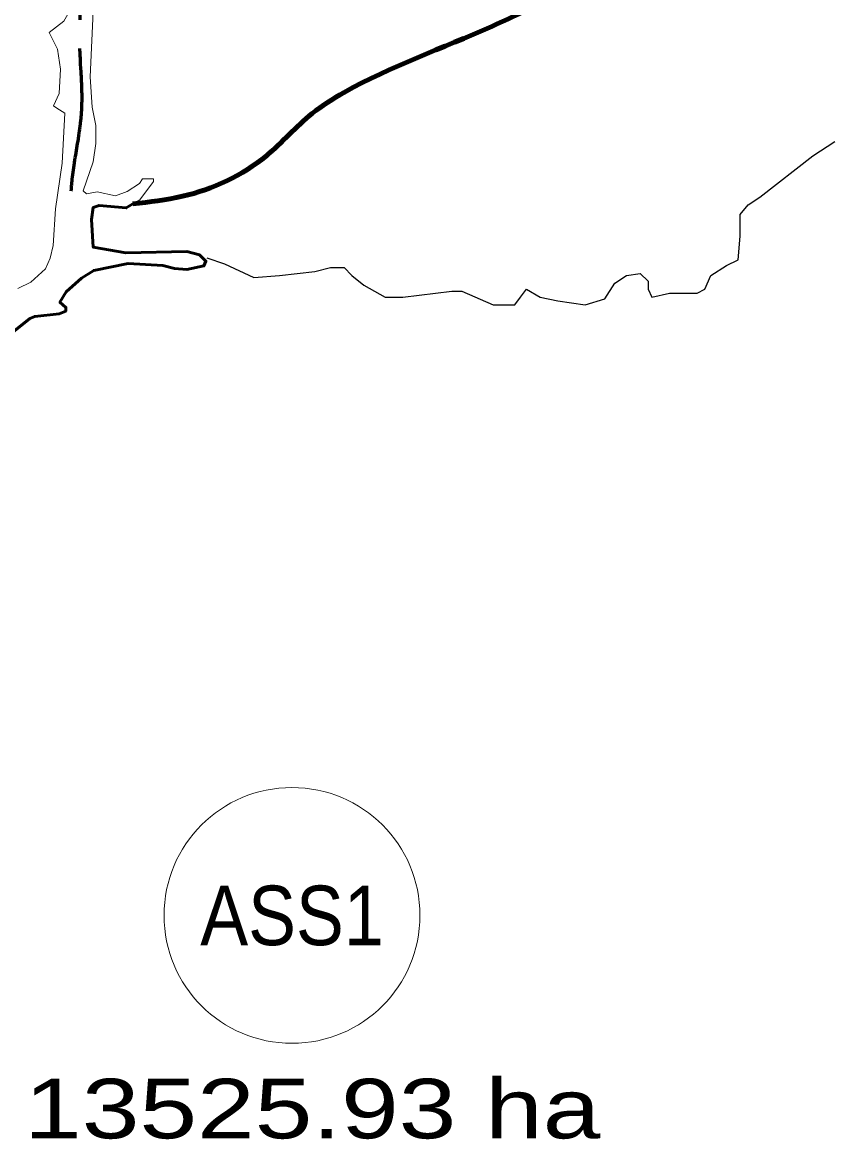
# Model space of a CAD drawing. Extents: x -1643653 to 4543381, y 1624270 to 13878484.
# Drawn here: x 592113 to 598915, y 8968607 to 8977882 of the extents above; entities that cross this region are included whole.
import ezdxf
from ezdxf.enums import TextEntityAlignment as Align

# ---------------------------------------------------------------- set-up
doc = ezdxf.new("R2010")
doc.units = 0
doc.header["$LTSCALE"] = 200
doc.linetypes.add('LONG_DASH_SHORT_DASH', pattern=[9.9, 6, -1.2, 1.5, -1.2])
for name, color, linetype, lineweight in [('1', 7, 'Continuous', 13), ('24', 7, 'Continuous', 25), ('25', 7, 'Continuous', 13), ('26', 7, 'Continuous', 106), ('27', 7, 'Continuous', 53), ('28', 7, 'Continuous', 53), ('45', 7, 'Continuous', 13), ('7', 7, 'LONG_DASH_SHORT_DASH', 60)]:
    doc.layers.add(name, color=color, linetype=linetype, lineweight=lineweight)
doc.layers.add('63', color=7, linetype='Continuous')

msp = doc.modelspace()

# ---------------------------------------------------------------- linework, layer by layer
at = {"layer": '1', "lineweight": 25}
msp.add_spline([(814781, 9009175.5), (814787.2, 9009173.4), (814796.9, 9009173.4), (814799.4, 9009172.4), (814805.1, 9009174.5), (814805.6, 9009176.5), (814811.7, 9009179.5), (814811.7, 9009179.5), (814801.5, 9009181), (814790.7, 9009181.5), (814784.1, 9009183.1), (814777.4, 9009185.1), (814778.4, 9009175.5)], degree=3, dxfattribs=at)
at = {"layer": '24'}
msp.add_lwpolyline([(593663, 8975903.4), (593811, 8975854), (594057.8, 8975738.8), (594271.7, 8975755.3), (594567.8, 8975788.2), (594699.4, 8975821.1), (594814.5, 8975821.1), (594880.3, 8975755.3), (594979, 8975673), (595160, 8975574.2), (595308.1, 8975574.2), (595719.3, 8975623.6), (595801.6, 8975623.6), (596064.8, 8975508.3), (596163.5, 8975508.3), (596245.7, 8975508.3), (596295.1, 8975574.2), (596344.4, 8975640), (596459.6, 8975574.2), (596607.7, 8975541.3), (596838, 8975508.3), (597002.5, 8975557.7), (597084.7, 8975689.4), (597183.4, 8975755.3), (597298.6, 8975771.7), (597364.4, 8975705.9), (597364.4, 8975640), (597397.3, 8975574.2), (597545.3, 8975607.1), (597627.6, 8975607.1), (597775.7, 8975607.1), (597841.5, 8975640), (597890.8, 8975755.3), (598022.4, 8975837.6), (598121.1, 8975887), (598137.6, 8976084.5), (598137.6, 8976265.6), (598203.4, 8976347.9), (598302.1, 8976413.7), (598746.2, 8976759.4), (598932.5, 8976878.8)], dxfattribs=at)
at = {"layer": '25'}
for points in [[(592340.2, 8977796.1), (592463.6, 8977889.9), (592529.4, 8978006.6), (592531.7, 8978272), (592582.8, 8978459.4), (592672, 8978608.1), (592799.5, 8978729.2), (592937.2, 8978913.6), (593037.2, 8979147.4), (593113.6, 8979274.7), (593249.5, 8979396.5)], [(592340.2, 8977796.1), (592463.6, 8977889.9), (592529.4, 8978006.6), (592531.7, 8978272), (592582.8, 8978459.4), (592672, 8978608.1), (592799.5, 8978729.2), (592937.2, 8978913.6), (593037.2, 8979147.4), (593113.6, 8979274.7), (593249.5, 8979396.5)], [(592727, 8978339.3), (592684.6, 8977422.8), (592701.6, 8977167.9), (592731.3, 8977014.7), (592731.4, 8976862.7), (592710.1, 8976709.1), (592625.3, 8976466.7), (592653, 8976439.2), (592742.2, 8976458.1), (592894.9, 8976424.2), (592992.8, 8976460.4), (593098.8, 8976528.3), (593123.6, 8976567.4), (593214.3, 8976567.6), (593214.6, 8976559.7)], [(592727, 8978339.3), (592684.6, 8977422.8), (592701.6, 8977167.9), (592731.3, 8977014.7), (592731.4, 8976862.7), (592710.1, 8976709.1), (592625.3, 8976466.7), (592653, 8976439.2), (592742.2, 8976458.1), (592894.9, 8976424.2), (592992.8, 8976460.4), (593098.8, 8976528.3), (593123.6, 8976567.4), (593214.3, 8976567.6), (593214.6, 8976559.7)], [(592403.5, 8977160.8), (592376.8, 8977178.1), (592423.3, 8977282.6), (592436.1, 8977486), (592410.8, 8977655.4), (592340.2, 8977796.1)], [(592403.5, 8977160.8), (592376.8, 8977178.1), (592423.3, 8977282.6), (592436.1, 8977486), (592410.8, 8977655.4), (592340.2, 8977796.1)], [(592075.7, 8975644.8), (592185.6, 8975697.8), (592308.6, 8975810.4), (592349.1, 8975899.9), (592374.4, 8976007.6), (592391.5, 8976313.7), (592449, 8976697.9), (592471.9, 8977116.8), (592403.5, 8977160.8)], [(592075.7, 8975644.8), (592185.6, 8975697.8), (592308.6, 8975810.4), (592349.1, 8975899.9), (592374.4, 8976007.6), (592391.5, 8976313.7), (592449, 8976697.9), (592471.9, 8977116.8), (592403.5, 8977160.8)], [(593214.6, 8976559.7), (593215.2, 8976544.7), (593099, 8976390.4), (592986.9, 8976322.5), (592758.7, 8976343.4), (592708.2, 8976324.4), (592695.2, 8976224.5), (592709.9, 8975991.5), (592983.9, 8975944.1), (593493.9, 8975956.8), (593602.1, 8975927.4), (593649.1, 8975881.7)], [(593214.6, 8976559.7), (593215.2, 8976544.7), (593099, 8976390.4), (592986.9, 8976322.5), (592758.7, 8976343.4), (592708.2, 8976324.4), (592695.2, 8976224.5), (592709.9, 8975991.5), (592983.9, 8975944.1), (593493.9, 8975956.8), (593602.1, 8975927.4), (593649.1, 8975881.7)], [(593649.1, 8975881.7), (593655, 8975876), (593638.1, 8975835.7), (593493.9, 8975806), (593392, 8975812.4), (593294, 8975840), (593001.4, 8975857), (592713.8, 8975797.2), (592610.3, 8975731.6), (592482.8, 8975616.5), (592429.9, 8975529.9), (592480.5, 8975487.5), (592478.3, 8975455.5), (592423.1, 8975432.1), (592219.4, 8975410.8), (592178.8, 8975393.7), (591951.5, 8975211)], [(593649.1, 8975881.7), (593655, 8975876), (593638.1, 8975835.7), (593493.9, 8975806), (593392, 8975812.4), (593294, 8975840), (593001.4, 8975857), (592713.8, 8975797.2), (592610.3, 8975731.6), (592482.8, 8975616.5), (592429.9, 8975529.9), (592480.5, 8975487.5), (592478.3, 8975455.5), (592423.1, 8975432.1), (592219.4, 8975410.8), (592178.8, 8975393.7), (591951.5, 8975211)]]:
    msp.add_lwpolyline(points, dxfattribs=at)
at = {"layer": '26'}
msp.add_spline([(593042.9, 8976356.4), (593459.4, 8976419.7), (594161.8, 8976760.1), (594545.8, 8977114.6), (594814.3, 8977291.5), (596052.8, 8977846), (596780.5, 8978160.9), (597647.4, 8978322.7), (598691.5, 8978280.2), (599825, 8978301), (600207.2, 8978324.8), (600219.9, 8978324.8), (601225.9, 8978295.2), (602040.5, 8978228.3), (602729, 8978352.6), (603275.7, 8978615.7), (603826.1, 8978691.5), (605382.2, 8979104.7), (606925.6, 8979530.7), (607614.7, 8979782.2), (608494.2, 8979905.8), (609628.7, 8980104.6), (610966.5, 8980200.8), (612239.3, 8980081.1), (613131.4, 8980179.2), (614149.6, 8980073.3), (614581.8, 8979931.6), (616361, 8979275.7), (617566.6, 8978533.2), (618237.8, 8977881.9), (618833.2, 8977319.9), (619759.6, 8976743.8), (620623, 8976295.2), (621512.5, 8975960.9), (621945, 8975870.1), (622544.2, 8975982.1), (622735.8, 8976070.3), (623374, 8976322), (623974.5, 8976675.6), (624627.1, 8977219.8), (625050.7, 8977803), (625410.5, 8978361.1), (625972.2, 8978587.6), (626239.9, 8978637.4), (628239.2, 8978616.5), (629272.1, 8978853.8), (630051.8, 8979346.6), (630703.5, 8979738.1), (631164.1, 8980105), (631534.8, 8980357.8), (632185.7, 8980596.8), (632989, 8980758.8), (633690, 8980870.4), (634328.2, 8981109.3), (634980.1, 8981526.3), (636460.7, 8982117.9), (637495.4, 8982660.5), (638159.4, 8982975.7), (638593.8, 8983228.2), (639449.6, 8983669.8), (641371.6, 8983483.9), (642032.9, 8983315.8), (642528.8, 8983186.6), (643277.3, 8982687.6), (644168, 8982544), (644675.9, 8982274.9), (645321.7, 8981636.4), (645853, 8981011.1), (646805.1, 8980473.1), (647606.1, 8980240.8), (648482.7, 8979868.5), (649626.6, 8979469.5), (650871.6, 8978943), (651404, 8978495.7), (652521.8, 8977995.2), (653308.2, 8977445.1), (653712.6, 8976883.9), (654308.9, 8976487.2), (655070.4, 8976039), (655983.7, 8975399.4)], degree=3, dxfattribs=at)
at = {"layer": '27'}
for points in [[(593649.1, 8975881.7), (593602.1, 8975927.4), (593493.9, 8975956.8), (592983.9, 8975944.1), (592709.9, 8975991.5), (592695.2, 8976224.5), (592708.2, 8976324.4), (592758.7, 8976343.4), (592986.9, 8976322.5), (593042.9, 8976356.4)], [(591951.5, 8975211), (592178.8, 8975393.7), (592219.4, 8975410.8), (592423.1, 8975432.1), (592478.3, 8975455.5), (592480.5, 8975487.5), (592429.9, 8975529.9), (592482.8, 8975616.5), (592610.3, 8975731.6), (592713.8, 8975797.2), (593001.4, 8975857), (593294, 8975840), (593392, 8975812.4), (593493.9, 8975806), (593638.1, 8975835.7), (593655, 8975876), (593649.1, 8975881.7)]]:
    msp.add_lwpolyline(points, dxfattribs=at)
msp.add_spline([(593042.9, 8976356.4), (593459.4, 8976419.7), (594161.8, 8976760.1), (594545.8, 8977114.6), (594814.3, 8977291.5), (596052.8, 8977846), (596780.5, 8978160.9), (597647.4, 8978322.7), (598691.5, 8978280.2), (599825, 8978301), (600207.2, 8978324.8), (600219.9, 8978324.8), (601221.6, 8978295.4)], degree=3, dxfattribs=at)
at = {"layer": '28'}
msp.add_line((593042.9, 8976356.4), (592986.9, 8976322.5), dxfattribs=at)
msp.add_line((593042.9, 8976356.4), (592986.9, 8976322.5), dxfattribs=at)
for points in [[(592986.9, 8976322.5), (592758.7, 8976343.4), (592708.2, 8976324.4), (592695.2, 8976224.5), (592709.9, 8975991.5), (592983.9, 8975944.1), (593493.9, 8975956.8), (593602.1, 8975927.4), (593649.1, 8975881.7)], [(592986.9, 8976322.5), (592758.7, 8976343.4), (592708.2, 8976324.4), (592695.2, 8976224.5), (592709.9, 8975991.5), (592983.9, 8975944.1), (593493.9, 8975956.8), (593602.1, 8975927.4), (593649.1, 8975881.7)], [(593649.1, 8975881.7), (593655, 8975876), (593638.1, 8975835.7), (593493.9, 8975806), (593392, 8975812.4), (593294, 8975840), (593001.4, 8975857), (592713.8, 8975797.2), (592610.3, 8975731.6), (592482.8, 8975616.5), (592429.9, 8975529.9), (592480.5, 8975487.5), (592478.3, 8975455.5), (592423.1, 8975432.1), (592219.4, 8975410.8), (592178.8, 8975393.7), (591951.5, 8975211)], [(593649.1, 8975881.7), (593655, 8975876), (593638.1, 8975835.7), (593493.9, 8975806), (593392, 8975812.4), (593294, 8975840), (593001.4, 8975857), (592713.8, 8975797.2), (592610.3, 8975731.6), (592482.8, 8975616.5), (592429.9, 8975529.9), (592480.5, 8975487.5), (592478.3, 8975455.5), (592423.1, 8975432.1), (592219.4, 8975410.8), (592178.8, 8975393.7), (591951.5, 8975211)]]:
    msp.add_lwpolyline(points, dxfattribs=at)
msp.add_spline([(601221.6, 8978295.4), (600219.9, 8978324.8), (600207.2, 8978324.8), (599825, 8978301), (598691.5, 8978280.2), (597647.4, 8978322.7), (596780.5, 8978160.9), (596052.8, 8977846), (594814.3, 8977291.5), (594545.8, 8977114.6), (594161.8, 8976760.1), (593459.4, 8976419.7), (593042.9, 8976356.4)], degree=3, dxfattribs=at)
msp.add_spline([(601221.6, 8978295.4), (600219.9, 8978324.8), (600207.2, 8978324.8), (599825, 8978301), (598691.5, 8978280.2), (597647.4, 8978322.7), (596780.5, 8978160.9), (596052.8, 8977846), (594814.3, 8977291.5), (594545.8, 8977114.6), (594161.8, 8976760.1), (593459.4, 8976419.7), (593042.9, 8976356.4)], degree=3, dxfattribs=at)
at = {"layer": '45'}
msp.add_circle((594377, 8970382.6), 1073.6, dxfattribs=at)
at = {"layer": '7'}
msp.add_spline([(592525.2, 8976466.9), (592528.1, 8976506.5), (592612.5, 8977139.6), (592595.6, 8977840.2), (592646.2, 8978279.2), (592713.7, 8978524), (592916.2, 8978760.3), (593118.7, 8979106.4), (593264.9, 8979274.8)], degree=3, dxfattribs=at)

# ---------------------------------------------------------------- texts
at = {"layer": '45', "width": 0.9}
msp.add_text('ASS1', height=500, dxfattribs=at).set_placement((594377, 8970132.6), align=Align.CENTER)
at = {"layer": '63', "width": 1.3}
msp.add_text(' 13525.93 ha', height=500, dxfattribs=at).set_placement((591889, 8968510.9))

doc.saveas('drawing.dxf')
